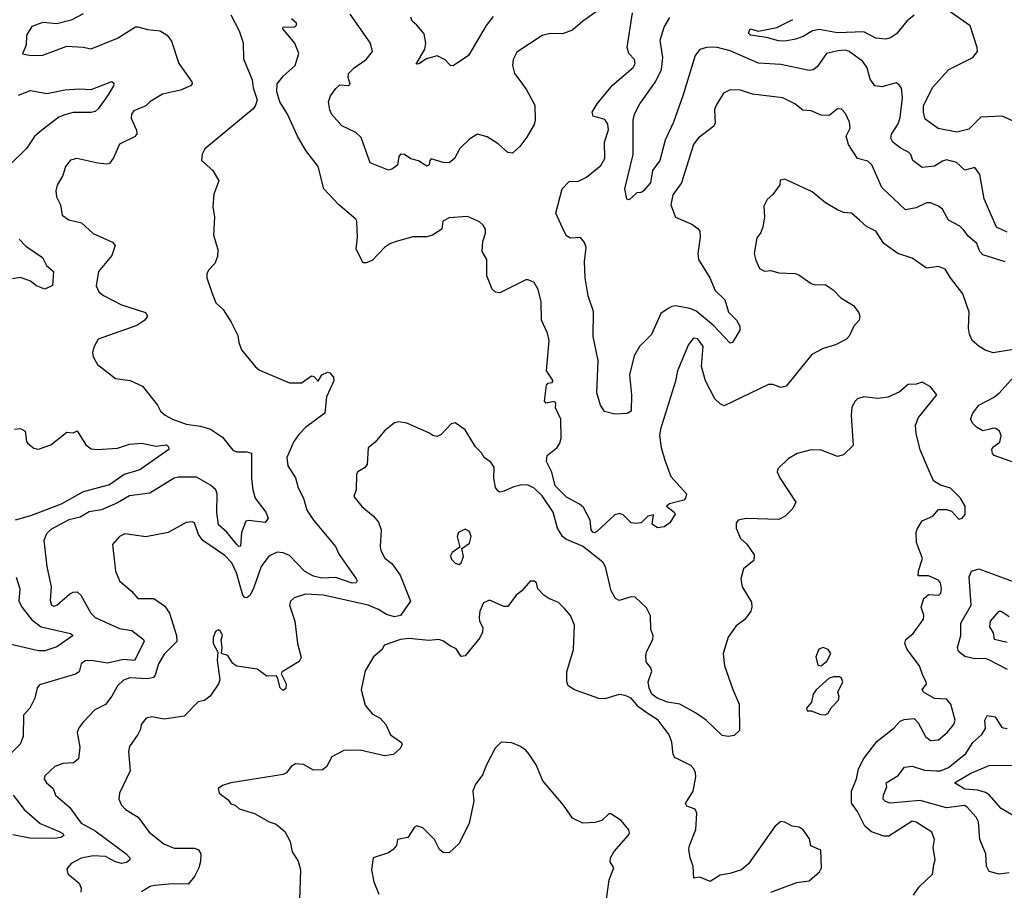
# Model space of a CAD drawing. Extents: x 1954678 to 2060275, y 904822 to 1016299.
# Tile 300 of 467: x 2014981 to 2019850, y 970934 to 975242. Entities that reach past the tile are written whole.
import ezdxf

# ---------------------------------------------------------------- set-up
doc = ezdxf.new("R2010")
doc.units = 0

msp = doc.modelspace()

# ---------------------------------------------------------------- linework, layer by layer
at = {"layer": '0CON20XD'}
for points in [[(2017865, 975304.3), (2017765.5, 975234.5), (2017715, 975190), (2017665, 975171.1), (2017605, 975173.5), (2017565, 975163.5), (2017439.3, 975080.7), (2017420.8, 975045), (2017418, 975015), (2017428, 974975), (2017459.2, 974935), (2017488.1, 974895), (2017528.7, 974818.7), (2017530, 974745), (2017525, 974723.3), (2017488.7, 974661.3), (2017454, 974615), (2017418.7, 974581.3), (2017395, 974584.2), (2017346.9, 974626.9), (2017292.8, 974662.8), (2017245, 974675.7), (2017208, 974652), (2017157.1, 974605), (2017132.2, 974555), (2017105.8, 974534.2), (2017075, 974534.6), (2017016.2, 974553.8), (2017008.8, 974545), (2017006, 974524), (2016995, 974517.5), (2016952.7, 974542.7), (2016915, 974554), (2016885, 974574), (2016865, 974576.2), (2016856.7, 974565), (2016848.8, 974521.2), (2016825, 974503.3), (2016805, 974497.5), (2016715, 974533.3), (2016669.3, 974659.3), (2016643.2, 974683.2), (2016575, 974717.1), (2016525, 974772), (2016514.2, 974795.8), (2016508.1, 974835), (2016518.9, 974865), (2016545, 974901.4), (2016565, 974919.5), (2016605, 974916.2), (2016615, 974922.5), (2016605.5, 974955), (2016606.9, 974975), (2016635, 975003.1), (2016694, 975045), (2016726.2, 975085), (2016715.7, 975125.7), (2016615, 975269.2)], [(2015295, 975270), (2015235, 975240), (2015165, 975221.1), (2015095, 975227.1), (2015041.2, 975208.8), (2015014.3, 975165.7), (2015013.3, 975115), (2014995, 975072.5), (2015036.1, 975063.9), (2015095, 975065.8), (2015215, 975110), (2015295, 975105.8), (2015335, 975097.5), (2015465, 975150), (2015554.3, 975205.7), (2015565, 975206), (2015613, 975193), (2015676, 975186), (2015710.8, 975165), (2015732, 975135), (2015767.8, 975025), (2015821.5, 974951.5), (2015832.9, 974935), (2015834, 974925), (2015826.2, 974915), (2015776.9, 974893.1), (2015686.9, 974873.1), (2015625, 974835.6), (2015604.5, 974815.5), (2015545, 974790.6), (2015534.6, 974775), (2015532.1, 974755), (2015558.1, 974695), (2015560, 974675), (2015548.6, 974661.4), (2015474.7, 974625.3), (2015445, 974558), (2015425, 974530.8), (2015412.9, 974527.1), (2015367.5, 974532.5), (2015264.5, 974555.5), (2015232.7, 974547.3), (2015208.1, 974515), (2015195, 974471.2), (2015167.2, 974422.8), (2015160.5, 974395), (2015162.5, 974365), (2015183.1, 974325), (2015190.6, 974275), (2015225, 974251.4), (2015286.4, 974236.4), (2015344, 974184), (2015440.3, 974140.3), (2015454.2, 974125), (2015437.5, 974075), (2015371.1, 973995), (2015360, 973925)], [(2016025.9, 975265.9), (2016066.8, 975186.8), (2016087, 975127), (2016088.8, 975048.8), (2016130.8, 974945), (2016136, 974905), (2016155.7, 974845), (2016146.5, 974813.5), (2016135, 974798.8), (2015897, 974603), (2015883.6, 974576.4), (2015880, 974545), (2015936.7, 974495), (2015966.7, 974445), (2015941.9, 974378.1), (2015937.1, 974315), (2015944.2, 974265), (2015939.2, 974175), (2015961.2, 974105), (2015959.5, 974070.5), (2015946.7, 974035), (2015915, 974002.5), (2015906.7, 973985), (2015906.7, 973965), (2015931.9, 973891.9), (2015951.3, 973841.3), (2015987.9, 973807.9), (2016026.9, 973745), (2016059.7, 973679.7), (2016064.2, 973645), (2016078.8, 973608.8), (2016146.2, 973525), (2016167.9, 973507.9), (2016315, 973444.2), (2016375, 973445.7), (2016425, 973480), (2016436.4, 973476.4), (2016457, 973453), (2016476.2, 973485), (2016503, 973497), (2016515, 973493.8), (2016532.7, 973472.7), (2016534.3, 973455), (2016498.6, 973375), (2016490, 973295), (2016395, 973223.5), (2016361.2, 973188.8), (2016337.1, 973155), (2016302.2, 973075), (2016307.1, 973035), (2016345.7, 972975), (2016358.6, 972925), (2016385, 972873.8), (2016401.1, 972815), (2016435, 972765.6), (2016543.1, 972635), (2016561.8, 972595), (2016644.4, 972475), (2016650, 972465), (2016646, 972455), (2016625, 972453.6), (2016545, 972481.2), (2016475, 972479.1), (2016435, 972488.8), (2016391.8, 972511.8), (2016315, 972590), (2016285, 972603.9), (2016255, 972606.2), (2016213.5, 972586.5), (2016175, 972536.7), (2016138.5, 972431.5), (2016120.6, 972395), (2016105, 972381.4), (2016095, 972383.1), (2016084.8, 972394.8), (2016053.6, 972505), (2016030.2, 972555), (2015995, 972590.3), (2015886.2, 972665), (2015866.1, 972695), (2015845, 972752.5), (2015835, 972756.9), (2015805, 972753.1), (2015760.8, 972729.2), (2015715, 972704.5), (2015605, 972683.5), (2015501.7, 972698.3), (2015474.3, 972685), (2015440, 972645), (2015455, 972512.5), (2015474, 972465), (2015534.4, 972414.4), (2015565, 972377.1), (2015645, 972377.1), (2015699.7, 972339.7), (2015721.9, 972305), (2015756.6, 972195), (2015758.5, 972165), (2015695, 972101.8), (2015668.3, 972055), (2015651.7, 971998.3), (2015642.9, 971987.1), (2015615, 971980.3), (2015525.3, 971984.7), (2015495, 971973.6), (2015465, 971945.7), (2015436.9, 971895), (2015405, 971853.8), (2015353.1, 971826.9), (2015295.8, 971765), (2015273, 971737), (2015266.2, 971715), (2015278.3, 971641.7), (2015272, 971585), (2015247.5, 971565), (2015195, 971561.2), (2015155, 971546.7), (2015105, 971500), (2015102, 971485), (2015113.8, 971465), (2015147.1, 971437.1), (2015158.6, 971405), (2015228.1, 971345), (2015285, 971265.5), (2015355, 971228.2), (2015508.1, 971115), (2015526, 971095), (2015526.2, 971085), (2015508.7, 971071.3), (2015485, 971066.9), (2015455, 971074.4), (2015405, 971100.4), (2015345, 971104.5), (2015285, 971093.1), (2015235, 971066.2), (2015215, 971040), (2015218.8, 971015), (2015275, 970968.8), (2015285.7, 970945), (2015283.8, 970925)], [(2019905, 973611.2), (2019795, 973593.8), (2019756.1, 973606.1), (2019726.7, 973625), (2019691.2, 973655), (2019677.5, 973685), (2019672.9, 973715), (2019677.3, 973795), (2019644.7, 973884.7), (2019584, 973964), (2019558, 974008), (2019525, 974020.6), (2019465, 974011.9), (2019395, 974061.5), (2019324.2, 974084.2), (2019255, 974134.5), (2019215.2, 974195.2), (2019169.2, 974219.2), (2019135, 974250), (2019095, 974283.8), (2019055, 974288), (2019025, 974300.8), (2018966.2, 974335), (2018899.7, 974389.7), (2018765, 974452.5), (2018741.7, 974448.3), (2018740, 974425), (2018705, 974376.2), (2018678.3, 974351.7), (2018661.5, 974318.5), (2018664.4, 974265), (2018655.5, 974214.5), (2018644.4, 974185.6), (2018626.8, 974163.2), (2018614, 974085), (2018621.2, 974051.2), (2018640.3, 974010.3), (2018665, 973998), (2018695, 974000), (2018735, 973990), (2018815.6, 973985.6), (2018835, 973978.8), (2018895, 973935.8), (2018915, 973930), (2018965, 973931.2), (2019003.3, 973905), (2019041.2, 973865), (2019105, 973828), (2019130.9, 973790.9), (2019135.7, 973775), (2019132.2, 973755), (2019105.5, 973725), (2019083.4, 973676.6), (2019069.8, 973660.2), (2019015, 973633.3), (2018955.3, 973614.7), (2018899.4, 973585), (2018772, 973428), (2018745, 973421.9), (2018705, 973436.9), (2018685, 973437.3), (2018465, 973330.8), (2018445, 973340.4), (2018419.6, 973365), (2018372.4, 973455), (2018353.2, 973525), (2018360.9, 973625), (2018335, 973663.1), (2018314.1, 973665.9), (2018289.1, 973635), (2018234.5, 973505), (2018225, 973453.3), (2018149.5, 973215), (2018145.6, 973185), (2018152.9, 973125), (2018171.5, 973061.5), (2018201.9, 972981.9), (2018278.6, 972895), (2018274.3, 972875), (2018265, 972864.4), (2018195, 972845.4), (2018180, 972835), (2018218.6, 972805), (2018222, 972795), (2018197.1, 972752.9), (2018168.1, 972731.9), (2018135, 972726.8), (2018108.4, 972745), (2018115, 972791.4), (2018087.3, 972785), (2018055, 972752.2), (2018028.7, 972748.7), (2018005, 972752.9), (2017965, 972791.4), (2017945, 972798.1), (2017925, 972791.9), (2017835, 972709.2), (2017825, 972703.3), (2017815, 972706), (2017807, 972717), (2017802.9, 972765), (2017768.6, 972828.6), (2017750, 972845), (2017685, 972879.4), (2017628.6, 972935), (2017613.2, 973003.2), (2017585.7, 973055), (2017590, 973085), (2017639.4, 973125), (2017653.1, 973146.9), (2017659, 973171), (2017657.1, 973265), (2017630.5, 973320.5), (2017632.5, 973345), (2017625, 973353.3), (2017585, 973343.8), (2017576.2, 973355), (2017586.8, 973433.2), (2017595, 973443.6), (2017615, 973446), (2017619.5, 973455), (2017585.8, 973505), (2017600, 973655), (2017590.9, 973690.9), (2017561.9, 973755), (2017560, 973845), (2017545, 973906.7), (2017525, 973941.2), (2017495, 973953.8), (2017485, 973953.8), (2017355, 973890), (2017335, 973893.8), (2017318.3, 973908.3), (2017291.2, 973975), (2017291.2, 974055), (2017268, 974095), (2017271.5, 974145), (2017285.4, 974185), (2017284.2, 974205), (2017274, 974225), (2017255, 974240.8), (2017195, 974268), (2017105, 974261.8), (2017074.5, 974245), (2017068.8, 974205), (2017022.5, 974175), (2016995, 974167.5), (2016925, 974166.9), (2016843.8, 974143.8), (2016815, 974134.3), (2016785, 974114.4), (2016725, 974050), (2016695, 974038), (2016679.5, 974039.5), (2016645.7, 974105.7), (2016652.2, 974165), (2016649.2, 974245), (2016644.2, 974255), (2016557.9, 974327.9), (2016485.4, 974405.4), (2016456.9, 974515), (2016396.2, 974595), (2016355.6, 974665), (2016305, 974773.8), (2016268.1, 974835), (2016252.2, 974885), (2016254.3, 974925), (2016285.6, 974964.4), (2016343.8, 975015), (2016362.2, 975075), (2016342.7, 975125), (2016283, 975197), (2016285, 975206.7), (2016340, 975205), (2016350, 975215), (2016350, 975225), (2016325.7, 975245.7)], [(2017322.4, 975257.6), (2017287.5, 975212.5), (2017201.2, 975065), (2017125, 975013.3), (2017112.5, 975015), (2017085, 975043.3), (2017045, 975063.8), (2016992.2, 975047.8), (2016955, 975024), (2016941.7, 975021.7), (2016984.6, 975095.4), (2016990.4, 975125), (2016981.7, 975171.7), (2016945.3, 975215.3), (2016922.9, 975235), (2016915.7, 975255)], [(2018420.7, 974730.7), (2018413.3, 974715), (2018336, 974655), (2018313.1, 974625), (2018253.3, 974435), (2018210.5, 974375), (2018200.5, 974325), (2018225, 974264.3), (2018305, 974230), (2018335, 974208.8), (2018344.2, 974195), (2018346.5, 974165), (2018334, 974085), (2018338.5, 974055), (2018393.6, 973965), (2018421.2, 973901.2), (2018468, 973855), (2018486, 973795), (2018525.7, 973755.7), (2018542.5, 973725), (2018542.5, 973705), (2018506.1, 973643.9), (2018495, 973641.2), (2018410.2, 973730.2), (2018325, 973801.3), (2018295, 973813.1), (2018225, 973825.5), (2018206.6, 973823.4), (2018187.4, 973812.6), (2018152.1, 973787.9), (2018105, 973683.8), (2018045.8, 973625), (2018020.7, 973579.3), (2017997.5, 973485), (2018006.1, 973385), (2018005, 973304.4), (2017985, 973293), (2017925, 973290.2), (2017872.9, 973302.9), (2017853.1, 973335), (2017835.7, 973395), (2017842.2, 973555), (2017816.7, 973675), (2017818.3, 973798.3), (2017792.7, 973875), (2017777.8, 973965), (2017773.8, 974045), (2017782, 974115), (2017775, 974140), (2017755, 974164.2), (2017705, 974160), (2017685, 974172), (2017673, 974193), (2017632.2, 974285), (2017664.2, 974405), (2017698.3, 974441.7), (2017745, 974442.5), (2017785, 974461.9), (2017855, 974520), (2017874.6, 974555), (2017873.6, 974636.4), (2017892.6, 974697.4), (2017890, 974725), (2017875, 974748.4), (2017818, 974765), (2017812.2, 974785), (2017837.1, 974825), (2017912.6, 974917.4), (2018015.8, 975005), (2018024.2, 975025), (2018022, 975045), (2017992.9, 975075), (2017985.6, 975105), (2018011.9, 975275)], [(2019865, 974190.5), (2019811.9, 974215), (2019750, 974355), (2019729.4, 974475), (2019705, 974510), (2019655, 974496.9), (2019614.6, 974534.6), (2019565, 974548.1), (2019545, 974542.2), (2019505, 974516.4), (2019445, 974511.1), (2019397.5, 974545), (2019387.8, 974575), (2019378.6, 974585), (2019335, 974607.1), (2019299.4, 974635), (2019290, 974655), (2019292.2, 974675), (2019325, 974726), (2019335, 974757.5), (2019346.2, 974855), (2019342.3, 974902.3), (2019330, 974920), (2019315, 974928.8), (2019245, 974910), (2019210, 974915), (2019186.7, 974946.7), (2019172.8, 975002.8), (2019150, 975035), (2019084, 975085), (2019065, 975090.4), (2019027.4, 975087.4), (2018971.2, 975075), (2018925, 975008.6), (2018905, 974993.3), (2018885, 974991.1), (2018745, 975020.4), (2018635, 975027.3), (2018495, 975087.7), (2018425.3, 975105.3), (2018377.5, 975105), (2018345, 975093.6), (2018321.2, 975065), (2018260.9, 974865), (2018213.8, 974735), (2018173.6, 974646.4), (2018146.7, 974545), (2018111.2, 974495), (2018101.5, 974435), (2018065, 974394), (2018055, 974386.7), (2018032.5, 974385), (2017995, 974350), (2017984.1, 974354.1), (2017974.5, 974405), (2018014.5, 974575), (2018014.3, 974745), (2018020.8, 974775), (2018047.5, 974825), (2018125.7, 974934.3), (2018154.4, 974995.6), (2018161.9, 975055), (2018149.3, 975140.7), (2018168.1, 975205), (2018197.1, 975252.9)], [(2019404.4, 975265), (2019368.2, 975235), (2019317.5, 975172.5), (2019287.4, 975152.6), (2019265, 975145.8), (2019215, 975150), (2019155, 975181), (2019025, 975177.1), (2018935, 975193.3), (2018902.6, 975187.4), (2018855, 975158.8), (2018817.1, 975145), (2018767.5, 975135), (2018733.5, 975136.5), (2018675, 975153.1), (2018595, 975164.6), (2018585.8, 975175), (2018594.2, 975195.8), (2018635.6, 975185.6), (2018725, 975203.8), (2018805, 975243.1)], [(2019905.4, 974735.4), (2019840, 974765), (2019735, 974760), (2019675, 974700), (2019615, 974685.4), (2019523.4, 974703.4), (2019459.8, 974749.8), (2019450.4, 974785), (2019450.8, 974815), (2019495, 974906.5), (2019575.3, 974994.7), (2019694.2, 975055), (2019717.8, 975085), (2019716.9, 975105), (2019680.8, 975210.8), (2019571.7, 975288.3)], [(2014975, 974867.6), (2015035, 974891.1), (2015115, 974877.3), (2015205, 974895.3), (2015275, 974900.4), (2015335, 974896.4), (2015436.8, 974936.8), (2015447, 974927), (2015444.4, 974915), (2015415, 974865.6), (2015370, 974800), (2015355, 974787.5), (2015335, 974781.9), (2015245, 974782.5), (2015205, 974771.5), (2015175, 974760), (2015091.5, 974695), (2015055, 974664.4), (2015014.6, 974605), (2014934.5, 974525)], [(2019855, 974043.6), (2019745, 974078.2), (2019728.9, 974095), (2019714.4, 974135), (2019671.2, 974171.2), (2019650.1, 974200.1), (2019630.2, 974220.2), (2019575, 974249.2), (2019544.4, 974304.4), (2019525, 974319.4), (2019485.4, 974335.4), (2019465, 974336.4), (2019415, 974310.6), (2019361.7, 974301.7), (2019245, 974411.9), (2019195, 974524.2), (2019175, 974541.1), (2019125, 974555.7), (2019080.4, 974625), (2019068.5, 974665), (2019088.9, 974705), (2019085.6, 974735), (2019065, 974778), (2019045, 974799.2), (2019025, 974800), (2018985, 974767.5), (2018945, 974770), (2018895, 974790.5), (2018853.7, 974793.7), (2018815, 974825.6), (2018755, 974855.4), (2018605, 974872.7), (2018545, 974893.5), (2018495, 974894.4), (2018461.7, 974878.3), (2018424.2, 974815), (2018418, 974795), (2018420.7, 974730.7)], [(2014978.9, 974155), (2015011.9, 974121.9), (2015093.8, 974065), (2015114, 974025), (2015148.8, 973995), (2015143.3, 973926.7), (2015105, 973909.2), (2015065, 973925.6), (2015035, 973947.5), (2014985, 973966.4), (2014945, 973960)], [(2015360, 973925), (2015371.9, 973895), (2015396.5, 973876.5), (2015485, 973831.5), (2015603.6, 973793.6), (2015613.3, 973775), (2015600, 973755), (2015560.7, 973729.3), (2015368.8, 973661.2), (2015348.8, 973625), (2015341.2, 973595), (2015344.1, 973574.1), (2015366.7, 973535), (2015455, 973466), (2015527, 973457), (2015589.1, 973429.1), (2015662.5, 973335), (2015678, 973305), (2015700, 973285), (2015736.7, 973265), (2015805, 973240.5), (2015875, 973231.2), (2015925, 973215.5), (2015985, 973175.6), (2016035, 973112.5), (2016055, 973103.1), (2016105, 973104.2), (2016127, 973097), (2016128.3, 972971.7), (2016134.6, 972915), (2016146.5, 972875), (2016198.2, 972805), (2016210, 972775), (2016195, 972753.1), (2016115, 972764.3), (2016100.3, 972759.7), (2016078.2, 972705), (2016073.8, 972636.2), (2016065, 972635.8), (2016055, 972645.6), (2016006.1, 972706.1), (2015965, 972742.5), (2015956, 972804), (2015958.1, 972895), (2015951.3, 972915), (2015925, 972938.3), (2015855, 972978.2), (2015765, 972978.5), (2015745, 972973.3), (2015625, 972899.1), (2015525, 972886), (2015465, 972850.7), (2015385, 972816.9), (2015325, 972805.9), (2015279.6, 972780.4), (2015225, 972766.2), (2015135, 972718.9), (2015113, 972697), (2015100.4, 972665), (2015116, 972536), (2015137.3, 972435), (2015132.6, 972367.4), (2015138.5, 972345), (2015149.4, 972339.4), (2015165, 972344.1), (2015229.1, 972400.9), (2015245, 972409.4), (2015265, 972410), (2015283.6, 972393.6), (2015333.1, 972305), (2015355, 972283.1), (2015475, 972228.8), (2015535, 972219.4), (2015594, 972175), (2015596.9, 972165), (2015549.4, 972070.6), (2015495, 972075.3), (2015415, 972058.4), (2015335, 972071.5), (2015305, 972069.1), (2015285.6, 972055), (2015274.6, 972015.4), (2015256.7, 972003.3), (2015079.7, 971950.3), (2015068, 971935), (2015055.4, 971884.6), (2015031.4, 971835), (2015000, 971800), (2014998.1, 971695), (2014983.6, 971656.4), (2014931.8, 971605)], [(2019400.9, 970909.1), (2019428.9, 970951.1), (2019495, 971013.8), (2019502.3, 971062.3), (2019508.6, 971085), (2019498.9, 971145), (2019504.4, 971185), (2019492.1, 971222.1), (2019415, 971270.5), (2019395, 971275.4), (2019279.1, 971200.9), (2019255, 971201.2), (2019193, 971223), (2019160.8, 971250.8), (2019124.4, 971324.4), (2019095.4, 971365), (2019094, 971425), (2019118.8, 971485), (2019129.1, 971535), (2019155, 971585.6), (2019220.1, 971669.9), (2019305, 971738.1), (2019335, 971771.4), (2019355, 971779.4), (2019405, 971783.3), (2019425, 971763.3), (2019460.8, 971695), (2019485, 971675.6), (2019525, 971678.1), (2019568.6, 971715), (2019600.5, 971755), (2019606.8, 971775), (2019585.4, 971855.4), (2019565, 971879.2), (2019505, 971883.3), (2019450.8, 971915), (2019444.3, 971925.7), (2019466.2, 971955), (2019464.2, 971965), (2019446.8, 971996.8), (2019431.5, 972045), (2019370, 972125), (2019358, 972155), (2019363.8, 972175), (2019400, 972205), (2019450.8, 972275), (2019453.1, 972295), (2019440, 972335), (2019452.4, 972377.6), (2019475, 972397.5), (2019526.7, 972395), (2019536.2, 972403.8), (2019540, 972425), (2019535.6, 972455), (2019525, 972468), (2019475, 972490), (2019425, 972490), (2019426, 972515), (2019446, 972575), (2019416.2, 972655), (2019414.2, 972705), (2019418.8, 972721.2), (2019445, 972762), (2019496.7, 972785), (2019525, 972818.8), (2019565, 972818.8), (2019589.5, 972809.5), (2019625, 972770), (2019642.5, 972775), (2019656.1, 972793.9), (2019656.7, 972835), (2019633.3, 972875), (2019585, 972924), (2019535, 972938), (2019500, 972960), (2019476.7, 973013.3), (2019433.8, 973113.8), (2019414.6, 973195), (2019411.5, 973235), (2019426.7, 973273.3), (2019517.5, 973385), (2019485.7, 973425.7), (2019445, 973448.8), (2019415, 973438), (2019375, 973436), (2019330.9, 973399.1), (2019275, 973374.3), (2019225, 973367.5), (2019155, 973375.8), (2019124.3, 973365.7), (2019113.3, 973355), (2019096.7, 973325), (2019093.9, 973283.9), (2019103.8, 973135), (2019055, 973088), (2019025, 973080), (2018945, 973111.9), (2018895, 973112.9), (2018825.5, 973094.5), (2018781.7, 973068.3), (2018730.5, 973019.5), (2018726.7, 973005), (2018740, 972975), (2018820, 972855), (2018805, 972822.5), (2018766.7, 972785), (2018735, 972769.2), (2018574.3, 972774.3)], [(2019935, 973038.1), (2019800, 973085), (2019791.2, 973095), (2019788, 973115), (2019793.4, 973126.6), (2019828, 973152), (2019835.7, 973185), (2019826.9, 973205), (2019808.5, 973218.5), (2019795, 973220.9), (2019774.1, 973214.1), (2019745, 973208.1), (2019713.3, 973225), (2019694.1, 973244.1), (2019684, 973265), (2019694, 973295), (2019724.2, 973335), (2019797.3, 973372.7), (2019825.5, 973394.5), (2019896.7, 973475)], [(2018574.3, 972774.3), (2018534.1, 972765.9), (2018525, 972750), (2018524, 972725), (2018546, 972675), (2018577.4, 972647.4), (2018614.2, 972594.2), (2018611.2, 972565), (2018561.2, 972525), (2018546.7, 972475), (2018553.8, 972435), (2018599.5, 972359.5), (2018602, 972335), (2018597.1, 972315), (2018566.7, 972273.3), (2018525, 972242.9), (2018485, 972187.1), (2018460.7, 972105), (2018467.1, 972045), (2018507.8, 971927.8), (2018540, 971855), (2018541.1, 971725), (2018515, 971700), (2018484.2, 971694.2), (2018455, 971699.4), (2018376.2, 971776.2), (2018322.7, 971812.7), (2018245.4, 971855.4), (2018185, 971864.6), (2018134, 971885), (2018108.1, 971905), (2018094, 971934), (2018089.5, 971965), (2018107.7, 972017.7), (2018102, 972035), (2018079.2, 972065), (2018078.1, 972095), (2018082.4, 972117.6), (2018112.5, 972175), (2018114.2, 972194.2), (2018102.9, 972225), (2018101.2, 972291.2), (2018080.8, 972330.8), (2018025, 972383.8), (2018005, 972386.2), (2017945, 972367.5), (2017927.4, 972377.4), (2017905.5, 972415), (2017877.5, 972535), (2017865, 972557.5), (2017765, 972636.2), (2017685, 972669.1), (2017665.6, 972685), (2017641.5, 972725), (2017620, 972805), (2017564.7, 972885), (2017525, 972923.6), (2017495, 972939.1), (2017465, 972940), (2017425, 972930.8), (2017375, 972908.1), (2017355, 972904.2), (2017345, 972910), (2017335, 972926.7), (2017326.6, 972973.4), (2017327.8, 973027.8), (2017311.9, 973051.9), (2017278, 973075), (2017265, 973098), (2017235, 973128.8), (2017185, 973212.5), (2017135, 973247.5), (2017115, 973242.5), (2017065, 973190), (2017045, 973180), (2017025, 973183.8), (2017005, 973198), (2016895, 973245.8), (2016855, 973251.2), (2016835, 973246.2), (2016785, 973206.7), (2016739.5, 973150.5), (2016705, 973122.5), (2016699.1, 973040.9), (2016686.2, 973023.8), (2016654.2, 973005), (2016646.6, 972993.4), (2016646, 972915), (2016633, 972883), (2016673, 972833), (2016731.2, 972785), (2016755.8, 972755), (2016768.3, 972718.3), (2016763.5, 972635), (2016767.5, 972615), (2016787.2, 972577.2), (2016820.8, 972550.8), (2016862.9, 972492.9), (2016913.1, 972365), (2016865, 972294.1), (2016835, 972286.9), (2016795, 972298.8), (2016755, 972323.5), (2016705, 972344.2), (2016484.3, 972394.3), (2016395, 972400), (2016338.6, 972381.4), (2016320, 972365), (2016316, 972345), (2016342, 972265), (2016354.3, 972155), (2016373.5, 972085), (2016363.5, 972066.5), (2016279.1, 972015), (2016274.3, 972005), (2016299.3, 971955), (2016297.2, 971932.8), (2016285, 971921.9), (2016270, 971935), (2016256.3, 971986.3), (2016248.8, 971995), (2016202.7, 971992.7), (2016155, 972028.1), (2016055, 972042.9), (2016035, 972055.8), (2016010, 972095), (2015980, 972105), (2015983.3, 972135), (2015977.3, 972172.7), (2015983.8, 972195), (2015975, 972216.7), (2015965, 972222.5), (2015950, 972215), (2015938.8, 972185), (2015938.8, 972155), (2015961.7, 972111.7), (2015958, 972072), (2015971.4, 971975), (2015964.2, 971955), (2015923.3, 971895), (2015895, 971873.3), (2015863.6, 971866.4), (2015795, 971795.8), (2015695, 971781.4), (2015635, 971791.4), (2015606.7, 971785), (2015582, 971755), (2015578.8, 971731.2), (2015566.2, 971705), (2015524, 971645), (2015519.2, 971620.8), (2015527.8, 971525), (2015474.2, 971415), (2015471.9, 971385), (2015484.4, 971355), (2015505, 971334.4), (2015566.5, 971296.5), (2015621.9, 971221.9), (2015693.6, 971163.6), (2015745, 971142.4), (2015845, 971143.1), (2015865, 971134.2), (2015877.5, 971115), (2015875.7, 971075.7), (2015866.7, 971045), (2015845, 971002.5), (2015815, 970964), (2015735, 970965.4), (2015648, 970958), (2015627, 970953), (2015583.7, 970926.3)], [(2014955, 973215.5), (2014985, 973218.5), (2015008.1, 973205), (2015014.2, 973155), (2015022, 973145), (2015051.7, 973121.7), (2015075, 973117.1), (2015135, 973138.1), (2015215, 973200.8), (2015245, 973197.5), (2015265, 973207.5), (2015308.5, 973138.5), (2015335, 973117.8), (2015364.6, 973114.6), (2015465, 973121.6), (2015525, 973141.4), (2015585, 973146.6), (2015655, 973130.8), (2015707.8, 973137.8), (2015717.9, 973127.9), (2015718, 973115), (2015574.6, 973015), (2015498.1, 972991.9), (2015425, 972940.2), (2015295.6, 972905), (2015186, 972844), (2015035, 972786.6), (2014958.8, 972765)], [(2017155, 972546.7), (2017165, 972553.8), (2017175.8, 972585.8), (2017167.5, 972625), (2017205, 972650.8), (2017213.5, 972685), (2017205, 972710), (2017185, 972720), (2017151.2, 972705), (2017144, 972685), (2017157.5, 972632.5), (2017120, 972605), (2017111.2, 972588.8), (2017115, 972573.8), (2017135, 972552), (2017155, 972546.7)], [(2019865.8, 972025.8), (2019774, 972075), (2019755, 972080.7), (2019705, 972079.7), (2019655, 972090.4), (2019624.7, 972114.7), (2019619.6, 972135), (2019635.3, 972195.3), (2019635.5, 972255), (2019686.9, 972345), (2019677.3, 972485), (2019687.5, 972512.5), (2019725, 972524.4), (2019895, 972461.8)], [(2014963.1, 972483.1), (2014981.5, 972425), (2014976.9, 972365), (2014993.1, 972333.1), (2015042, 972272), (2015088.1, 972238.1), (2015233.3, 972205), (2015245.8, 972195), (2015165, 972138.8), (2015105, 972119.5), (2015075, 972118.5), (2014925, 972152.8)], [(2018695, 970924.3), (2018825, 970972), (2018885, 970980), (2018936.2, 971025), (2018946.2, 971045), (2018942.5, 971132.5), (2018893.6, 971153.6), (2018887.7, 971187.7), (2018855, 971232.5), (2018835.9, 971245.9), (2018801.2, 971251.2), (2018765, 971270.6), (2018745, 971274.2), (2018715, 971250), (2018585.8, 971065), (2018550, 971035), (2018493.7, 971016.3), (2018445, 971008.6), (2018395, 970976.9), (2018345, 970999.1), (2018315, 970994.2), (2018311.8, 971051.8), (2018296.4, 971095), (2018290.6, 971135), (2018293.3, 971155), (2018325.4, 971235), (2018330, 971315), (2018322, 971335), (2018280.5, 971350.5), (2018273.2, 971363.2), (2018311.1, 971425), (2018324.5, 971495), (2018322.5, 971515), (2018315.3, 971535.3), (2018300.6, 971550.6), (2018221.1, 971591.1), (2018213.5, 971605), (2018206.3, 971666.3), (2018193.7, 971703.7), (2018139.1, 971775), (2018085, 971810.8), (2018041.9, 971841.9), (2018005, 971883.8), (2017975, 971898.2), (2017945, 971902.2), (2017875, 971880.9), (2017845, 971882.1), (2017725.7, 971925), (2017693.5, 971945), (2017686.4, 971965), (2017686.7, 972015), (2017720, 972125), (2017724.2, 972245), (2017705, 972293.3), (2017675, 972328.8), (2017645, 972358), (2017597.3, 972377.3), (2017573.8, 972395), (2017543.3, 972425), (2017536.7, 972455), (2017525, 972463.3), (2017505, 972463.3), (2017465, 972416), (2017436.2, 972395), (2017395, 972338.8), (2017375, 972338), (2017305, 972370), (2017275, 972356), (2017257.1, 972315), (2017253.3, 972285), (2017255.7, 972265), (2017271.9, 972235), (2017269.3, 972210.7), (2017256.6, 972183.4), (2017185, 972093.3), (2017165, 972090), (2017139.1, 972129.1), (2017111.9, 972141.9), (2017077.3, 972167.3), (2017054.5, 972174.5), (2017005, 972169.6), (2016905, 972179.6), (2016865, 972174.5), (2016783.1, 972146.9), (2016774.2, 972125), (2016730.1, 972089.9), (2016689.7, 972020.3), (2016669.4, 971925), (2016690, 971850), (2016725, 971807.5), (2016764, 971785), (2016792, 971755), (2016815, 971703.8), (2016870, 971665), (2016873.3, 971655), (2016863.3, 971635), (2016830, 971605), (2016785, 971599.4), (2016665, 971626.5), (2016585, 971625.7), (2016525, 971593.8), (2016499.2, 971545), (2016479.5, 971530.5), (2016435, 971527.5), (2016385, 971555.7), (2016345, 971560), (2016323, 971547), (2016301.2, 971515), (2016285, 971507.5), (2016118.8, 971481.2), (2016025, 971466), (2015985, 971452.5), (2015963, 971437), (2015967.5, 971415), (2016011.7, 971381.7), (2016025, 971362.5), (2016047.5, 971355), (2016066.7, 971336.7), (2016143.1, 971313.1), (2016215, 971272.5), (2016250.3, 971260.3), (2016292, 971225), (2016319.2, 971175), (2016329.2, 971125), (2016358, 971078), (2016370.6, 971035), (2016365.6, 970885)], [(2019865, 972159.6), (2019802, 972175), (2019797.4, 972207.4), (2019778.3, 972238.3), (2019782.1, 972265), (2019825.7, 972314.3), (2019835, 972315.7), (2019875, 972287.9)], [(2018945, 972043.8), (2018972.4, 972067.6), (2018992, 972105), (2018978.8, 972125), (2018955, 972135.8), (2018933.2, 972126.8), (2018918.3, 972088.3), (2018927.5, 972047.5), (2018945, 972043.8)], [(2018965, 971802.5), (2018979.5, 971810.5), (2018993.9, 971836.1), (2019030, 971875), (2019033, 971893), (2019026.7, 971915), (2019052, 971965), (2019045, 971983.8), (2019035, 971990), (2019005, 971990.8), (2018985, 971984), (2018920, 971925), (2018905.8, 971905), (2018897.5, 971865), (2018872.5, 971835), (2018875, 971822.5), (2018895, 971822.5), (2018943.6, 971803.6), (2018965, 971802.5)], [(2019875, 971020), (2019825, 971013.3), (2019775, 971026.2), (2019763.1, 971053.1), (2019758.9, 971115), (2019729.3, 971185), (2019722.5, 971272.5), (2019710.8, 971295), (2019667.5, 971345), (2019653.1, 971353.1), (2019565, 971341.1), (2019435, 971378.6), (2019285.8, 971365.8), (2019263, 971373), (2019252, 971385), (2019252.5, 971405), (2019270, 971445), (2019266.7, 971465), (2019325, 971501.2), (2019357.6, 971542.4), (2019395, 971548.2), (2019455, 971528.8), (2019515, 971524.2), (2019535, 971525.8), (2019575, 971541.6), (2019659.9, 971610.1), (2019694.8, 971665.2), (2019739.5, 971705), (2019756.7, 971735), (2019754.4, 971775.6), (2019765, 971798.8), (2019805, 971792.9), (2019838.9, 971738.9), (2019865, 971734.3)], [(2017869.2, 970795), (2017896.9, 970985), (2017918.6, 971045), (2017901.2, 971075), (2017902.5, 971095), (2017918.9, 971125), (2017990, 971205), (2017996.1, 971216.1), (2017993.6, 971233.6), (2017955, 971280), (2017905, 971312.5), (2017895, 971312.5), (2017860, 971280), (2017825, 971269.2), (2017766.2, 971266.2), (2017715, 971290), (2017670, 971355), (2017568, 971475), (2017535.8, 971555), (2017498.8, 971608.8), (2017485, 971626.7), (2017455, 971646.7), (2017415, 971663.8), (2017363, 971667), (2017332.2, 971637.8), (2017289.2, 971555), (2017270, 971505), (2017233.3, 971455), (2017222.5, 971425), (2017227.5, 971375), (2017204.4, 971265.6), (2017154.1, 971165.9), (2017105, 971118.8), (2017075, 971121.2), (2017056.7, 971135), (2017033.3, 971185), (2016975, 971243.3), (2016945, 971253.3), (2016933.9, 971246.1), (2016900, 971195), (2016850, 971185), (2016843.9, 971156.1), (2016827.5, 971135), (2016805, 971120), (2016730, 971095), (2016721.2, 971035), (2016732, 970975), (2016758, 970915)], [(2019894.1, 971304.1), (2019835, 971338.2), (2019775.6, 971405.6), (2019758, 971418), (2019719.8, 971429.8), (2019654.8, 971434.8), (2019603.6, 971465), (2019685, 971513.7), (2019775, 971551.1), (2019915, 971553.4)], [(2014949.3, 971405), (2015003.7, 971333.7), (2015082.5, 971265), (2015176.9, 971225), (2015194.4, 971215), (2015199.4, 971205), (2015184.7, 971195.3), (2015155, 971190.8), (2015031.7, 971191.7), (2014947.7, 971207.7)]]:
    msp.add_lwpolyline(points, dxfattribs=at)

doc.saveas('drawing.dxf')
